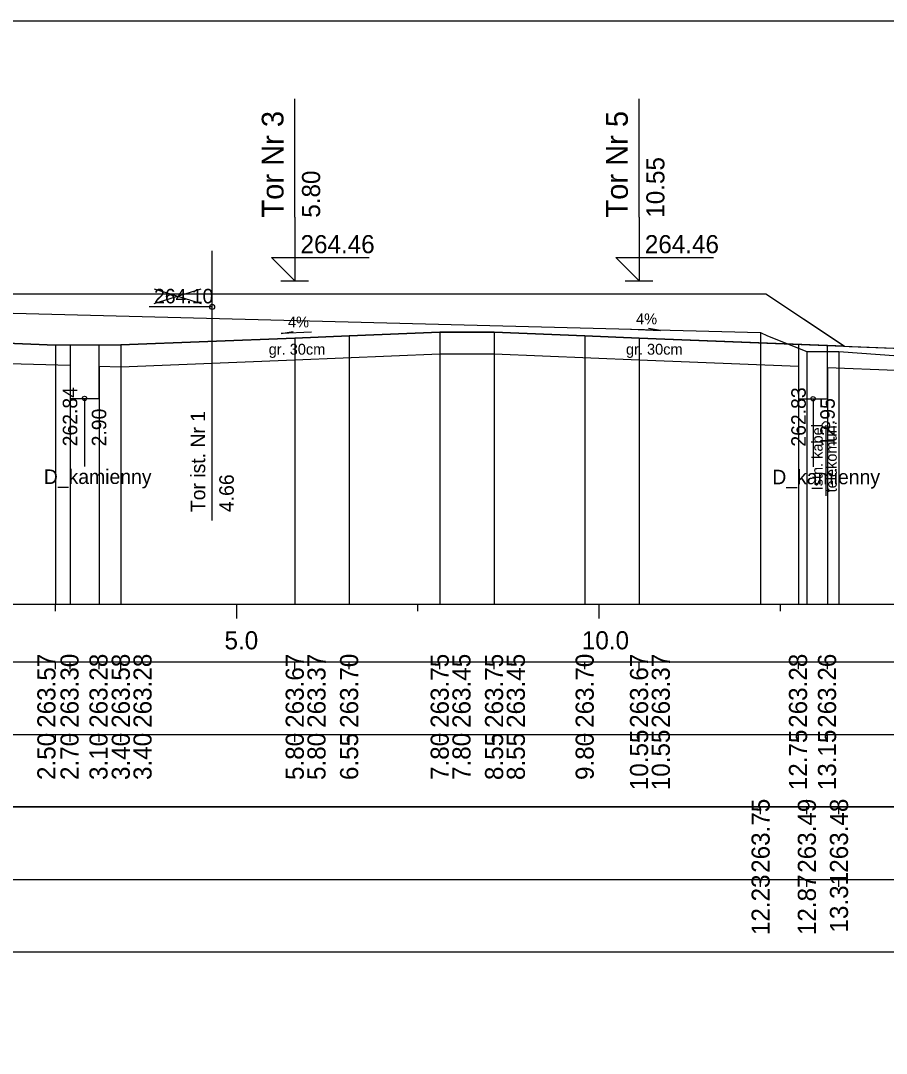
# Model space of a CAD drawing. Extents: x 6516023 to 6560129, y 5513077 to 5529206.
# Drawn here: x 6520232.51 to 6520244.45, y 5514465.41 to 5514479.66 of the extents above; entities that cross this region are included whole.
import ezdxf

# ---------------------------------------------------------------- set-up
doc = ezdxf.new("R2010")
doc.units = 0
for name, color, linetype in [('IR_default', 7, 'Continuous'), ('TOR_PRZEK_P-kable', 7, 'Continuous'), ('TOR_PRZEK_P-komponent', 7, 'Continuous'), ('TOR_PRZEK_P-odwodnienie', 7, 'Continuous'), ('TOR_PRZEK_P-opisy', 7, 'Continuous'), ('TOR_PRZEK_P-tabelka istniejace', 7, 'Continuous'), ('TOR_PRZEK_P-tabelka projektowane', 7, 'Continuous'), ('TOR_PRZEK_P-teren istniejacy', 7, 'Continuous'), ('TOR_PRZEK_P-tory istniejace', 7, 'Continuous'), ('TOR_PRZEK_P-tory projektowane', 7, 'Continuous'), ('TOR_PRZEK_P-uklad odniesienia', 7, 'Continuous'), ('TOR_PRZEK_P-warstwa ochronna I', 7, 'Continuous'), ('TOR_PRZEK_P-warstwa ochronna II', 7, 'Continuous'), ('TOR_RAMKI-ramka+tabelka 1', 7, 'Continuous')]:
    doc.layers.add(name, color=color, linetype=linetype)

msp = doc.modelspace()

# ---------------------------------------------------------------- linework, layer by layer
at = {"layer": 'IR_default'}
msp.add_lwpolyline([(6520232.365, 5514475.887), (6520234.538, 5514475.887), (6520234.732, 5514475.887), (6520238.038, 5514475.887), (6520238.107, 5514475.887), (6520239.288, 5514475.887), (6520239.482, 5514475.887), (6520242.788, 5514475.887), (6520243.813, 5514475.204), (6520243.873, 5514475.164), (6520243.937, 5514475.161), (6520245.038, 5514475.117)], dxfattribs=at)
at = {"layer": 'TOR_PRZEK_P-kable'}
msp.add_line((6520243.616, 5514474.073), (6520243.616, 5514473.099), dxfattribs=at)
msp.add_circle((6520243.616, 5514474.073), 0.05, dxfattribs=at)
at = {"layer": 'TOR_PRZEK_P-komponent'}
msp.add_lwpolyline([(6520224.688, 5514475.887), (6520228.188, 5514475.887), (6520228.738, 5514475.887), (6520232.238, 5514475.887), (6520234.538, 5514475.887), (6520238.038, 5514475.887), (6520239.288, 5514475.887), (6520242.788, 5514475.887), (6520243.873, 5514475.164), (6520241.038, 5514475.277), (6520240.288, 5514475.307), (6520239.038, 5514475.357), (6520238.288, 5514475.357), (6520237.038, 5514475.307), (6520236.288, 5514475.277), (6520233.888, 5514475.181), (6520232.988, 5514475.178), (6520230.488, 5514475.278), (6520229.738, 5514475.308), (6520228.518, 5514475.357), (6520227.188, 5514475.304), (6520226.438, 5514475.274), (6520223.598, 5514475.16), (6520223.598, 5514475.16)], close=True, dxfattribs=at)
at = {"layer": 'TOR_PRZEK_P-odwodnienie'}
for p, q in [((6520233.388, 5514474.443), (6520233.388, 5514473.505)), ((6520243.438, 5514474.439), (6520243.438, 5514473.501))]:
    msp.add_line(p, q, dxfattribs=at)
for points in [[(6520233.188, 5514475.179), (6520233.188, 5514474.443), (6520233.588, 5514474.443), (6520233.588, 5514475.18)], [(6520243.238, 5514475.189), (6520243.238, 5514474.439), (6520243.638, 5514474.439), (6520243.638, 5514475.173)]]:
    msp.add_lwpolyline(points, dxfattribs=at)
for centre in [(6520233.388, 5514474.443), (6520243.438, 5514474.439)]:
    msp.add_circle(centre, 0.03, dxfattribs=at)
at = {"layer": 'TOR_PRZEK_P-opisy'}
for points in [[(6520240.918, 5514475.4), (6520241.336, 5514475.381), (6520241.168, 5514475.409)], [(6520236.518, 5514475.357), (6520236.101, 5514475.338), (6520236.268, 5514475.367)]]:
    msp.add_lwpolyline(points, dxfattribs=at)
at = {"layer": 'TOR_PRZEK_P-tabelka istniejace'}
for p, q in [((6520242.715, 5514468.706), (6520242.715, 5514468.806)), ((6520243.353, 5514468.706), (6520243.353, 5514468.806)), ((6520243.796, 5514468.706), (6520243.796, 5514468.806)), ((6520179.663, 5514467.806), (6520273.463, 5514467.806)), ((6520242.715, 5514467.706), (6520242.715, 5514467.806)), ((6520243.353, 5514467.706), (6520243.353, 5514467.806)), ((6520243.796, 5514467.706), (6520243.796, 5514467.806))]:
    msp.add_line(p, q, dxfattribs=at)
for points in [[(6520242.715, 5514475.353), (6520242.715, 5514471.806), (6520242.715, 5514471.676), (6520242.715, 5514471.606)], [(6520243.353, 5514475.091), (6520243.353, 5514471.806), (6520243.353, 5514471.676), (6520243.353, 5514471.606)], [(6520243.796, 5514475.091), (6520243.796, 5514471.806), (6520243.796, 5514471.676), (6520243.796, 5514471.606)]]:
    msp.add_lwpolyline(points, dxfattribs=at)
msp.add_lwpolyline([(6520179.663, 5514468.806), (6520179.663, 5514466.806), (6520273.463, 5514466.806), (6520273.463, 5514468.806)], close=True, dxfattribs=at)
at = {"layer": 'TOR_PRZEK_P-tabelka projektowane'}
for p, q in [((6520232.988, 5514470.706), (6520232.988, 5514470.806)), ((6520233.188, 5514470.706), (6520233.188, 5514470.806)), ((6520233.588, 5514470.706), (6520233.588, 5514470.806)), ((6520233.888, 5514470.706), (6520233.888, 5514470.806)), ((6520233.888, 5514470.706), (6520233.888, 5514470.806)), ((6520236.288, 5514470.706), (6520236.288, 5514470.806)), ((6520236.288, 5514470.706), (6520236.288, 5514470.806)), ((6520237.038, 5514470.706), (6520237.038, 5514470.806)), ((6520238.288, 5514470.706), (6520238.288, 5514470.806)), ((6520238.288, 5514470.706), (6520238.288, 5514470.806)), ((6520239.038, 5514470.706), (6520239.038, 5514470.806)), ((6520239.038, 5514470.706), (6520239.038, 5514470.806)), ((6520240.288, 5514470.706), (6520240.288, 5514470.806)), ((6520241.038, 5514470.706), (6520241.038, 5514470.806)), ((6520241.038, 5514470.706), (6520241.038, 5514470.806)), ((6520243.238, 5514470.706), (6520243.238, 5514470.806)), ((6520243.638, 5514470.706), (6520243.638, 5514470.806)), ((6520179.663, 5514469.806), (6520273.463, 5514469.806)), ((6520232.988, 5514469.706), (6520232.988, 5514469.806)), ((6520233.188, 5514469.706), (6520233.188, 5514469.806)), ((6520233.588, 5514469.706), (6520233.588, 5514469.806)), ((6520233.888, 5514469.706), (6520233.888, 5514469.806)), ((6520233.888, 5514469.706), (6520233.888, 5514469.806)), ((6520236.288, 5514469.706), (6520236.288, 5514469.806)), ((6520236.288, 5514469.706), (6520236.288, 5514469.806)), ((6520237.038, 5514469.706), (6520237.038, 5514469.806)), ((6520238.288, 5514469.706), (6520238.288, 5514469.806)), ((6520238.288, 5514469.706), (6520238.288, 5514469.806)), ((6520239.038, 5514469.706), (6520239.038, 5514469.806)), ((6520239.038, 5514469.706), (6520239.038, 5514469.806)), ((6520240.288, 5514469.706), (6520240.288, 5514469.806)), ((6520241.038, 5514469.706), (6520241.038, 5514469.806)), ((6520241.038, 5514469.706), (6520241.038, 5514469.806)), ((6520243.238, 5514469.706), (6520243.238, 5514469.806)), ((6520243.638, 5514469.706), (6520243.638, 5514469.806))]:
    msp.add_line(p, q, dxfattribs=at)
for points in [[(6520236.288, 5514475.277), (6520236.288, 5514471.806), (6520236.288, 5514471.676), (6520236.288, 5514471.606)], [(6520237.038, 5514475.307), (6520237.038, 5514471.806), (6520237.038, 5514471.676), (6520237.038, 5514471.606)], [(6520238.288, 5514475.357), (6520238.288, 5514471.806), (6520238.288, 5514471.676), (6520238.288, 5514471.606)], [(6520239.038, 5514475.357), (6520239.038, 5514471.806), (6520239.038, 5514471.676), (6520239.038, 5514471.606)], [(6520240.288, 5514475.307), (6520240.288, 5514471.806), (6520240.288, 5514471.676), (6520240.288, 5514471.606)], [(6520241.038, 5514475.277), (6520241.038, 5514471.806), (6520241.038, 5514471.676), (6520241.038, 5514471.606)], [(6520232.988, 5514475.178), (6520232.988, 5514471.806), (6520232.988, 5514471.676), (6520232.988, 5514471.606)], [(6520233.888, 5514475.181), (6520233.888, 5514471.806), (6520233.888, 5514471.676), (6520233.888, 5514471.606)], [(6520236.288, 5514474.977), (6520236.288, 5514471.806), (6520236.288, 5514471.676), (6520236.288, 5514471.606)], [(6520238.288, 5514475.057), (6520238.288, 5514471.806), (6520238.288, 5514471.676), (6520238.288, 5514471.606)], [(6520239.038, 5514475.057), (6520239.038, 5514471.806), (6520239.038, 5514471.676), (6520239.038, 5514471.606)], [(6520233.188, 5514474.901), (6520233.188, 5514471.806), (6520233.188, 5514471.676), (6520233.188, 5514471.606)], [(6520233.588, 5514474.89), (6520233.588, 5514471.806), (6520233.588, 5514471.676), (6520233.588, 5514471.606)], [(6520233.888, 5514474.881), (6520233.888, 5514471.806), (6520233.888, 5514471.676), (6520233.888, 5514471.606)], [(6520241.038, 5514474.975), (6520241.038, 5514471.806), (6520241.038, 5514471.676), (6520241.038, 5514471.606)], [(6520243.238, 5514474.887), (6520243.238, 5514471.806), (6520243.238, 5514471.676), (6520243.238, 5514471.606)], [(6520243.638, 5514474.871), (6520243.638, 5514471.806), (6520243.638, 5514471.676), (6520243.638, 5514471.606)]]:
    msp.add_lwpolyline(points, dxfattribs=at)
msp.add_lwpolyline([(6520179.663, 5514470.806), (6520179.663, 5514468.806), (6520273.463, 5514468.806), (6520273.463, 5514470.806)], close=True, dxfattribs=at)
at = {"layer": 'TOR_PRZEK_P-teren istniejacy'}
msp.add_lwpolyline([(6520206.376, 5514474.805), (6520214.077, 5514474.807), (6520214.717, 5514474.776), (6520215.053, 5514474.561), (6520215.579, 5514474.293), (6520216.312, 5514473.923), (6520217.403, 5514473.499), (6520217.747, 5514473.338), (6520217.943, 5514473.275), (6520219.698, 5514473.288), (6520220.383, 5514474.236), (6520222.052, 5514474.879), (6520222.373, 5514474.953), (6520222.878, 5514474.943), (6520223.36, 5514475.178), (6520223.62, 5514475.253), (6520225.871, 5514475.735), (6520226.638, 5514475.784), (6520229.379, 5514475.697), (6520242.715, 5514475.353), (6520242.811, 5514475.309), (6520243.353, 5514475.091), (6520243.796, 5514475.091), (6520244.869, 5514475.014)], dxfattribs=at)
at = {"layer": 'TOR_PRZEK_P-tory istniejace'}
for p, q in [((6520235.146, 5514476.48), (6520235.146, 5514472.76)), ((6520234.347, 5514475.752), (6520234.999, 5514475.955)), ((6520234.347, 5514475.955), (6520234.999, 5514475.752)), ((6520235.147, 5514475.705), (6520234.281, 5514475.705))]:
    msp.add_line(p, q, dxfattribs=at)
msp.add_circle((6520235.147, 5514475.705), 0.035, dxfattribs=at)
at = {"layer": 'TOR_PRZEK_P-tory projektowane'}
for p, q in [((6520236.288, 5514476.945), (6520236.288, 5514478.577)), ((6520241.038, 5514476.945), (6520241.038, 5514478.577)), ((6520236.288, 5514476.945), (6520236.288, 5514476.067)), ((6520241.038, 5514476.945), (6520241.038, 5514476.067)), ((6520236.288, 5514476.067), (6520235.969, 5514476.386)), ((6520235.969, 5514476.386), (6520237.313, 5514476.386)), ((6520241.038, 5514476.067), (6520240.719, 5514476.386)), ((6520240.719, 5514476.386), (6520242.063, 5514476.386)), ((6520236.096, 5514476.067), (6520236.48, 5514476.067)), ((6520240.846, 5514476.067), (6520241.23, 5514476.067))]:
    msp.add_line(p, q, dxfattribs=at)
at = {"layer": 'TOR_PRZEK_P-uklad odniesienia'}
for p, q in [((6520183.463, 5514471.606), (6520273.463, 5514471.606)), ((6520232.988, 5514471.506), (6520232.988, 5514471.606)), ((6520235.488, 5514471.406), (6520235.488, 5514471.606)), ((6520237.988, 5514471.506), (6520237.988, 5514471.606)), ((6520240.488, 5514471.406), (6520240.488, 5514471.606)), ((6520242.988, 5514471.506), (6520242.988, 5514471.606))]:
    msp.add_line(p, q, dxfattribs=at)
at = {"layer": 'TOR_PRZEK_P-warstwa ochronna I'}
for points in [[(6520224.238, 5514474.886), (6520226.438, 5514474.974), (6520228.518, 5514475.057), (6520230.488, 5514474.978), (6520233.188, 5514474.901)], [(6520233.588, 5514474.89), (6520233.888, 5514474.881), (6520236.288, 5514474.977), (6520238.288, 5514475.057), (6520239.038, 5514475.057), (6520241.038, 5514474.975), (6520243.238, 5514474.887)], [(6520243.638, 5514474.871), (6520245.521, 5514474.796)]]:
    msp.add_lwpolyline(points, dxfattribs=at)
at = {"layer": 'TOR_PRZEK_P-warstwa ochronna II'}
msp.add_lwpolyline([(6520221.819, 5514474.789), (6520221.959, 5514474.795), (6520222.438, 5514475.114), (6520226.438, 5514475.274), (6520227.188, 5514475.304), (6520228.518, 5514475.357), (6520229.738, 5514475.308), (6520230.488, 5514475.278), (6520232.988, 5514475.178), (6520233.888, 5514475.181), (6520236.288, 5514475.277), (6520237.038, 5514475.307), (6520238.288, 5514475.357), (6520239.038, 5514475.357), (6520240.288, 5514475.307), (6520241.038, 5514475.277), (6520245.038, 5514475.117), (6520247.918, 5514473.201), (6520248.318, 5514473.201), (6520249.168, 5514473.768), (6520251.949, 5514473.907)], dxfattribs=at)
at = {"layer": 'TOR_RAMKI-ramka+tabelka 1'}
msp.add_lwpolyline([(6520177.013, 5514479.656), (6520424.513, 5514479.656), (6520424.513, 5514451.156), (6520177.013, 5514451.156)], close=True, dxfattribs=at)

# ---------------------------------------------------------------- texts
at = {"layer": 'TOR_PRZEK_P-kable'}
for s, height, p in [('Istn. kabel', 0.14999, (6520243.571, 5514473.175)), ('telekomun.', 0.15, (6520243.766, 5514473.147))]:
    msp.add_text(s, height=height, rotation=90.0511, dxfattribs=at).set_placement(p)
at = {"layer": 'TOR_PRZEK_P-odwodnienie'}
for s, rotation, p in [('262.84', 90, (6520233.288, 5514473.782)), ('262.83', 90, (6520243.338, 5514473.778)), ('12.95', 90, (6520243.738, 5514473.778)), ('2.90', 90, (6520233.688, 5514473.782)), ('D_kamienny', 360, (6520232.826, 5514473.263)), ('D_kamienny', 360, (6520242.876, 5514473.259))]:
    msp.add_text(s, height=0.2, rotation=rotation, dxfattribs=at).set_placement(p)
at = {"layer": 'TOR_PRZEK_P-opisy'}
for rotation, p in [(0.1515, (6520236.195, 5514475.423)), (359.8485, (6520240.997, 5514475.466))]:
    msp.add_text('4%', height=0.15, rotation=rotation, dxfattribs=at).set_placement(p)
at = {"layer": 'TOR_PRZEK_P-tabelka istniejace'}
for s, p in [('263.75', (6520242.84, 5514467.897)), ('263.49', (6520243.478, 5514467.898)), ('263.48', (6520243.921, 5514467.898)), ('12.23', (6520242.84, 5514467.038)), ('12.87', (6520243.478, 5514467.038)), ('13.31', (6520243.921, 5514467.073))]:
    msp.add_text(s, height=0.25, rotation=90, dxfattribs=at).set_placement(p)
at = {"layer": 'TOR_PRZEK_P-tabelka projektowane'}
for s, p in [('263.57', (6520232.987, 5514469.898)), ('263.30', (6520233.306, 5514469.898)), ('263.28', (6520233.706, 5514469.898)), ('263.58', (6520234.013, 5514469.898)), ('263.28', (6520234.313, 5514469.898)), ('263.67', (6520236.413, 5514469.898)), ('263.37', (6520236.713, 5514469.898)), ('263.70', (6520237.163, 5514469.898)), ('263.75', (6520238.413, 5514469.897)), ('263.45', (6520238.713, 5514469.897)), ('263.75', (6520239.163, 5514469.897)), ('263.45', (6520239.463, 5514469.897)), ('263.70', (6520240.413, 5514469.898)), ('263.67', (6520241.163, 5514469.898)), ('263.37', (6520241.463, 5514469.898)), ('263.28', (6520243.356, 5514469.898)), ('263.26', (6520243.756, 5514469.898)), ('10.55', (6520241.163, 5514469.037)), ('10.55', (6520241.463, 5514469.037)), ('12.75', (6520243.356, 5514469.037)), ('13.15', (6520243.756, 5514469.037)), ('2.50', (6520232.987, 5514469.178)), ('2.70', (6520233.306, 5514469.178)), ('3.10', (6520233.706, 5514469.178)), ('3.40', (6520234.013, 5514469.178)), ('3.40', (6520234.313, 5514469.178)), ('5.80', (6520236.413, 5514469.178)), ('5.80', (6520236.713, 5514469.178)), ('6.55', (6520237.163, 5514469.177)), ('7.80', (6520238.413, 5514469.178)), ('7.80', (6520238.713, 5514469.178)), ('8.55', (6520239.163, 5514469.177)), ('8.55', (6520239.463, 5514469.177)), ('9.80', (6520240.413, 5514469.178))]:
    msp.add_text(s, height=0.25, rotation=90, dxfattribs=at).set_placement(p)
at = {"layer": 'TOR_PRZEK_P-tory istniejace'}
msp.add_text('264.10', height=0.2, dxfattribs=at).set_placement((6520234.347, 5514475.755))
for s, rotation, p in [('Tor ist. Nr 1', 90.0511, (6520235.053, 5514472.874)), ('4.66', 90, (6520235.447, 5514472.875))]:
    msp.add_text(s, height=0.2, rotation=rotation, dxfattribs=at).set_placement(p)
at = {"layer": 'TOR_PRZEK_P-tory projektowane'}
for s, height, p in [('Tor Nr 3', 0.3, (6520236.133, 5514476.939)), ('Tor Nr 5', 0.3, (6520240.883, 5514476.939)), ('10.55', 0.25, (6520241.388, 5514476.937)), ('5.80', 0.25, (6520236.638, 5514476.937))]:
    msp.add_text(s, height=height, rotation=90, dxfattribs=at).set_placement(p)
for p in [(6520236.368, 5514476.447), (6520241.118, 5514476.447)]:
    msp.add_text('264.46', height=0.25, dxfattribs=at).set_placement(p)
at = {"layer": 'TOR_PRZEK_P-uklad odniesienia'}
for s, p in [('5.0', (6520235.319, 5514470.981)), ('10.0', (6520240.249, 5514470.981))]:
    msp.add_text(s, height=0.25, dxfattribs=at).set_placement(p)
at = {"layer": 'TOR_PRZEK_P-warstwa ochronna I'}
for p in [(6520235.929, 5514475.047), (6520240.858, 5514475.047)]:
    msp.add_text('gr. 30cm', height=0.15, dxfattribs=at).set_placement(p)

doc.saveas('drawing.dxf')
